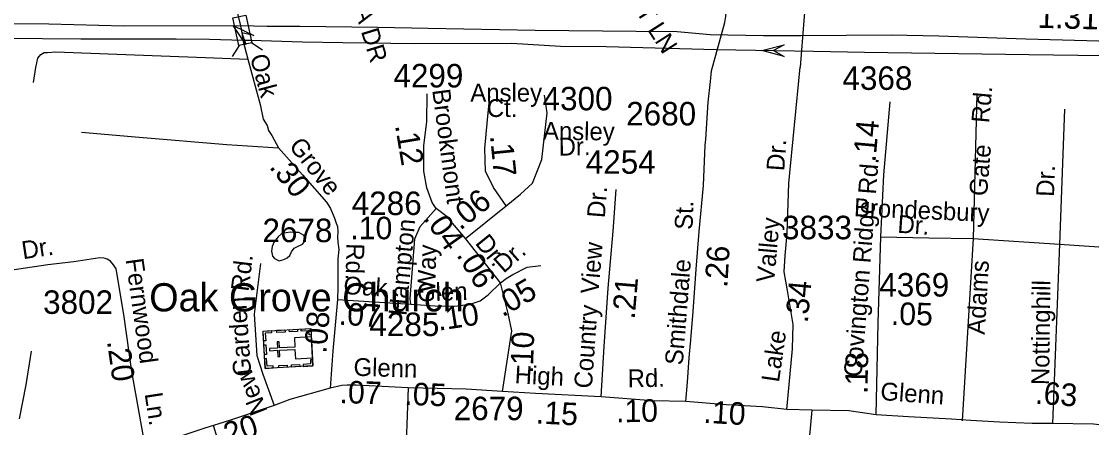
# Model space of a CAD drawing. Extents: x 1547597 to 1699558, y 810033 to 920809.
# Drawn here: x 1664043 to 1669733, y 846092 to 848253 of the extents above; entities that cross this region are included whole.
import ezdxf

# ---------------------------------------------------------------- set-up
doc = ezdxf.new("R2010")
doc.units = 0
for name, color, linetype in [('Exist Cultural Church with Cemetery CELL', 7, 'Continuous'), ('Exist Cultural Church with Cemetery Label', 7, 'Continuous'), ('Exist Hydrographic Misc Water Feature', 7, 'Continuous'), ('Exist Road Non-System Type 51', 7, 'Continuous'), ('Exist Road Non-System Type 51 Label', 7, 'Continuous'), ('Exist Road Primary Interstate Divided Center Attributed', 7, 'Continuous'), ('Exist Road Primary Interstate Mileage Hundredths English Label', 7, 'Continuous'), ('Exist Road Primary Interstate Structure Ovrhead Sign Attributed CELL', 7, 'Continuous'), ('Exist Road Secondary Mileage Hundredths English Label', 7, 'Continuous'), ('Exist Road Secondary Structure Standard Bridge Attributed CELL', 7, 'Continuous'), ('Exist Road Secondary Structure Standard Bridge CELL', 7, 'Continuous'), ('Exist Road Secondary Type 51 Attributed', 7, 'Continuous'), ('Exist Road Secondary Type 51 Label', 7, 'Continuous'), ('Exist Road Secondary Type 51 Number Label', 7, 'Continuous')]:
    doc.layers.add(name, color=color, linetype=linetype)

msp = doc.modelspace()

# ---------------------------------------------------------------- linework, layer by layer
at = {"layer": 'Exist Cultural Church with Cemetery CELL'}
for points in [[(1665338.8, 846407.3), (1665328.5, 846606.1), (1665582.8, 846619.4), (1665593.1, 846420.6)], [(1665371.8, 846608.5), (1665372.4, 846597.1), (1665340.2, 846595.4), (1665342.3, 846554.9), (1665331.2, 846554.4), (1665328.5, 846606.2)], [(1665445.3, 846600.9), (1665402.1, 846598.6), (1665401.5, 846610), (1665444.7, 846612.2)], [(1665511.2, 846604.3), (1665467.9, 846602), (1665467.3, 846613.4), (1665510.6, 846615.6)], [(1665584.5, 846586.3), (1665573, 846585.7), (1665571.9, 846607.7), (1665531.5, 846605.6), (1665530.9, 846616.7), (1665582.8, 846619.4)], [(1665590.8, 846463.6), (1665585, 846575.6), (1665494.6, 846570.9), (1665497.2, 846520.2), (1665415.8, 846516), (1665414.1, 846548.9), (1665403.1, 846548.3), (1665404.8, 846515.4), (1665362.6, 846513.2), (1665363.3, 846501.6), (1665405.4, 846503.8), (1665407.1, 846470.7), (1665418.1, 846471.3), (1665416.4, 846504.3), (1665497.8, 846508.6), (1665500.4, 846458.9)], [(1665335, 846481.3), (1665332.3, 846533), (1665343.7, 846533.6), (1665346.4, 846481.9)], [(1665382.1, 846409.6), (1665381.5, 846420.9), (1665349.3, 846419.2), (1665347.2, 846459.7), (1665336.1, 846459.1), (1665338.8, 846407.3)], [(1665523.3, 846416.9), (1665480, 846414.6), (1665479.4, 846426), (1665522.7, 846428.3)], [(1665591.3, 846453.6), (1665579.9, 846453), (1665581, 846431), (1665540.7, 846428.9), (1665541.2, 846417.8), (1665593.1, 846420.5)], [(1665456.1, 846413.4), (1665412.9, 846411.1), (1665412.3, 846422.5), (1665455.5, 846424.8)]]:
    msp.add_lwpolyline(points, close=True, dxfattribs=at)
at = {"layer": 'Exist Hydrographic Misc Water Feature'}
msp.add_lwpolyline([(1665474.3, 847131.9), (1665451.6, 847129.2), (1665428.5, 847125.5), (1665408.9, 847106.7), (1665386.9, 847081.3), (1665376.8, 847055.7), (1665372.3, 847031.9), (1665378.7, 847004.8), (1665389.4, 846992.3), (1665414.1, 846980.5), (1665439, 846986.5), (1665456, 846995.4), (1665470.1, 847008.8), (1665479.4, 847026.8), (1665493.8, 847047.5), (1665511.2, 847055.8), (1665538, 847068.7), (1665547.5, 847079.5), (1665552.3, 847098.8), (1665543.4, 847116.5), (1665517.6, 847129.8), (1665496.4, 847130.4), (1665474.3, 847131.9)], dxfattribs=at)
at = {"layer": 'Exist Road Non-System Type 51'}
for p, q in [((1669122.7, 847866.9), (1669104, 847098.3)), ((1669588.5, 847786.8), (1669563.1, 847068.7)), ((1668867.6, 847102.7), (1669104, 847098.3)), ((1669104, 847098.3), (1669044.9, 846129.3)), ((1669104, 847098.3), (1669563.1, 847068.7)), ((1669563.1, 847068.7), (1669525.7, 846114.7)), ((1669563.1, 847068.7), (1669825.1, 847051))]:
    msp.add_line(p, q, dxfattribs=at)
for points in [[(1668141.3, 848964.9), (1668182.6, 848730), (1668199.6, 848581.6), (1668210.4, 848421.3), (1668210.8, 848341.2), (1668203.1, 848257.3), (1668183, 848010)], [(1667712.1, 847991), (1667769.5, 848196.1), (1667782.6, 848247.8), (1667789.3, 848279.7), (1667789.7, 848299.7), (1667777.9, 848412)], [(1664107.7, 847928), (1664120.1, 848008), (1664130.5, 848057.8), (1664146.6, 848077.7), (1664164.6, 848087.7), (1664182.6, 848087.5), (1664226.7, 848091.3), (1664550.4, 848079.5), (1665021.9, 848060.7), (1665247.4, 848052.8)], [(1667681.3, 847626.7), (1667694, 847823.4), (1667706.2, 847933.2), (1667712.1, 847991)], [(1666620.7, 847271.5), (1666696.4, 847334.1), (1666760.1, 847393.7), (1666809.8, 847518.1), (1666839, 847766.9), (1666824.5, 847860.8)], [(1664362.1, 847664.7), (1664669.7, 847636.8), (1665135.1, 847598.3), (1665410.7, 847580.7)], [(1664488.9, 846991.8), (1664482.1, 846994.1), (1664460.2, 846996.3), (1664322.1, 846975.1), (1664184, 846957.9), (1664030.1, 846934.8), (1663906.1, 846917.5), (1663785.9, 846904.2), (1663616.1, 846889), (1663550, 846881.5), (1663524, 846873.7), (1663495.8, 846855.8), (1663475.8, 846835.8), (1663447.6, 846798.2)], [(1665313.8, 846966.1), (1665280.7, 846695.5), (1665295.6, 846476.4), (1665326.7, 846376.1), (1665386.4, 846209.8)], [(1664032.5, 846139.2), (1664069.4, 846320.3), (1664097.1, 846499.7)], [(1665063.1, 846104.6), (1665082.9, 846041.9)]]:
    msp.add_lwpolyline(points, dxfattribs=at)
at = {"layer": 'Exist Road Primary Interstate Divided Center Attributed'}
for points in [[(1665207.4, 848230.1), (1664587.6, 848228.6), (1664189.8, 848239.2), (1663422.7, 848245.3), (1663224.7, 848237.7), (1662828.5, 848201.1), (1662460.7, 848143.2), (1662103.9, 848062.4), (1661786.3, 847972.4), (1661403.9, 847827), (1661067.2, 847676.7), (1660584.4, 847440.6), (1659310.5, 846812), (1658881.3, 846590.9), (1658716.3, 846514.7), (1658521.4, 846407.9), (1658140.9, 846212.7), (1658027.8, 846160.9), (1657733.8, 846061.8)], [(1670744, 848127.9), (1670690.9, 848129.3), (1670466.4, 848137), (1670217.9, 848142.8), (1670019.1, 848142), (1669707.9, 848149.4), (1669382.9, 848158.9), (1668921.5, 848175.2), (1668668.4, 848179.8), (1668187, 848176.4), (1667989.1, 848176.4), (1667705.3, 848181.7), (1667530.3, 848198.1), (1667311.8, 848199.6), (1666775.7, 848205.7), (1666206.7, 848214.8), (1665937.9, 848220.9), (1665522.9, 848225.5), (1665350.3, 848226), (1665207.4, 848230.1)], [(1663950.9, 848164.5), (1664359.6, 848161.5), (1664865.8, 848161.5), (1665044.2, 848158.7), (1665220.5, 848154.1)], [(1665220.5, 848154.1), (1665263.9, 848153.4), (1665537.1, 848144.6), (1665751.5, 848140.9), (1666135.8, 848135.6), (1666648.4, 848137.1), (1666910.2, 848122.4), (1667151.6, 848119.2), (1667737.1, 848103.4), (1668051.5, 848098.1), (1668254.8, 848094.9), (1668526.4, 848090.1), (1669399.8, 848077.4), (1670182.2, 848065.8)]]:
    msp.add_lwpolyline(points, dxfattribs=at)
at = {"layer": 'Exist Road Primary Interstate Structure Ovrhead Sign Attributed CELL'}
msp.add_lwpolyline([(1668098.4, 848066.4), (1667980.7, 848098), (1668098.4, 848129.5), (1668041.6, 848098)], close=True, dxfattribs=at)
at = {"layer": 'Exist Road Secondary Structure Standard Bridge Attributed CELL'}
msp.add_lwpolyline([(1665237, 848130.8), (1665169.1, 848232.1), (1665278.5, 848178.4), (1665215, 848192)], close=True, dxfattribs=at)
at = {"layer": 'Exist Road Secondary Structure Standard Bridge CELL'}
for p, q in [((1665268, 848139.5), (1665325.9, 848102.1)), ((1665200.5, 848125), (1665163.1, 848067))]:
    msp.add_line(p, q, dxfattribs=at)
msp.add_lwpolyline([(1665236.5, 848287.3), (1665268.3, 848139.6), (1665199.3, 848124.7), (1665167.5, 848272.4)], close=True, dxfattribs=at)
at = {"layer": 'Exist Road Secondary Type 51 Attributed'}
for p, q in [((1668612.8, 847107.5), (1668867.6, 847102.7)), ((1665723.8, 846773.5), (1666113.7, 846748.7)), ((1668245.1, 846185), (1668112.7, 846188.5))]:
    msp.add_line(p, q, dxfattribs=at)
for points in [[(1664738.5, 850222.7), (1664743.8, 850200.1), (1664777.2, 850049.9), (1664804.1, 849939.9), (1664883.9, 849593.5), (1664975, 849223.6), (1665066.4, 848818), (1665140.7, 848514.1), (1665150.2, 848472.2), (1665207.4, 848230.1)], [(1665207.4, 848230.1), (1665215, 848192), (1665220.5, 848154.1)], [(1665220.5, 848154.1), (1665247.4, 848052.8), (1665312, 847811.8), (1665329.2, 847733.7), (1665350.1, 847699.4), (1665357, 847672.5), (1665374.9, 847646.3), (1665410.7, 847580.7), (1665538.7, 847436.9), (1665665.5, 847292), (1665687.2, 847257.8), (1665708.2, 847206.3), (1665716.3, 847180.3), (1665723.6, 847161.7), (1665725.3, 847133.8), (1665724.8, 847104.8), (1665725.3, 847078.5), (1665731, 847040.4), (1665725.3, 846990.8), (1665726.2, 846837.1), (1665723.8, 846773.5)], [(1668112.7, 846188.5), (1668142.9, 846512.2), (1668146.3, 846641.6), (1668116, 846822.4), (1668097.9, 846920.8), (1668103.7, 847008.7), (1668114.1, 847124.5), (1668123.8, 847392.4), (1668183, 848010)], [(1666248.2, 847257.7), (1666227, 847290.3), (1666199.3, 847368.5), (1666182.1, 847456), (1666183.7, 847593.7), (1666198.3, 847718.9), (1666199.9, 847867.3)], [(1666620.7, 847271.5), (1666553.5, 847369.6), (1666510.4, 847455.9), (1666506.5, 847577.4), (1666522.1, 847730.2), (1666533.9, 847855.7)], [(1668612.8, 847107.5), (1668627.6, 847437.5), (1668662.1, 847825)], [(1667576.5, 846231), (1667585.1, 846334.1), (1667593.7, 846462.9), (1667601.7, 846559.5), (1667614.8, 846710.2), (1667630.1, 846935.1), (1667647.5, 847136), (1667669, 847379.7), (1667679.3, 847595.6), (1667681.3, 847626.7)], [(1667125.9, 846255.4), (1667141.4, 846523.2), (1667163.1, 846835), (1667188.9, 847136.8), (1667206.2, 847358.6)], [(1666113.7, 846748.7), (1666111, 846776.9), (1666134.8, 847096.2), (1666164.2, 847162.3), (1666248.2, 847257.7)], [(1666404.6, 847097.9), (1666306.8, 847213.5), (1666248.2, 847257.7)], [(1666404.6, 847097.9), (1666620.7, 847271.5)], [(1666591.1, 846863.2), (1666404.6, 847097.9)], [(1668588.4, 846160.7), (1668598, 846648.3), (1668612.8, 847107.5)], [(1664703.1, 845985.7), (1664630.4, 846391.5), (1664588.3, 846693.6), (1664547.6, 846937.7), (1664533.8, 846957.8), (1664518, 846977.9), (1664500, 846988.1), (1664488.9, 846991.8)], [(1666591.1, 846863.2), (1666621, 846886.4), (1666655.4, 846907.4), (1666732.3, 846946.8), (1666805.6, 846955.7)], [(1666113.7, 846748.7), (1666242.8, 846739.7), (1666348.3, 846738.3), (1666414.8, 846747.5), (1666445.9, 846753.9), (1666481.7, 846767.6), (1666525.5, 846799.3), (1666591.1, 846863.2)], [(1666601.1, 846284.8), (1666650.3, 846607.7), (1666631.2, 846700.1), (1666591.1, 846863.2)], [(1665723.8, 846773.5), (1665698.4, 846501.3), (1665685.1, 846301.5)], [(1666099.6, 846304.3), (1665823.1, 846318.7), (1665775.1, 846319.1), (1665747.3, 846317.2), (1665685.1, 846301.5)], [(1665685.1, 846301.5), (1665470.8, 846241.7), (1665386.4, 846209.8), (1665149.1, 846130.1), (1665013.7, 846087.1), (1664703.1, 845985.7)], [(1666099.6, 846304.3), (1666088.3, 846012.9), (1666075.3, 845737.1)], [(1666601.1, 846284.8), (1666408.6, 846297.4), (1666099.6, 846304.3)], [(1667125.9, 846255.4), (1666776.3, 846273.3), (1666601.1, 846284.8)], [(1667576.5, 846231), (1667401.1, 846234.7), (1667125.9, 846255.4)], [(1668112.7, 846188.5), (1667983.8, 846202.4), (1667792.1, 846212.9), (1667576.5, 846231)], [(1668245.1, 846185), (1668224.4, 845953.7), (1668221.9, 845729.7), (1668220.8, 845575.6), (1668220.3, 845451.5), (1668221.9, 845335.4), (1668217.7, 845225.5), (1668213, 845193.8)], [(1668588.4, 846160.7), (1668442, 846181.6), (1668245.1, 846185)], [(1671478.7, 845989.6), (1671397.2, 845995.5), (1671096.9, 846017.6), (1670863.2, 846036.3), (1670631.8, 846045), (1670412.5, 846055.3), (1669972.9, 846084.2), (1669742.6, 846111.1), (1669525.7, 846114.7), (1669417.7, 846114.7), (1669243.4, 846121.7), (1669090.9, 846129.4), (1668988.5, 846137.6), (1668759.1, 846150.2), (1668588.4, 846160.7)]]:
    msp.add_lwpolyline(points, dxfattribs=at)

# ---------------------------------------------------------------- texts
at = {"layer": 'Exist Cultural Church with Cemetery Label'}
msp.add_text('Oak Grove Church', height=150, dxfattribs=at).set_placement((1664723.1, 846710.7))
at = {"layer": 'Exist Road Non-System Type 51 Label'}
for s, rotation, p in [('FOSTERDALE WEST LN', 302.5944, (1666677.2, 849291.8)), ('MIKALA DR', 286.9899, (1665701.4, 848680.5)), ('Rd.', 84.9095, (1669188.1, 847710.1)), ('Gate', 85.387, (1669176.8, 847321.3)), ('Dr.', 87.9745, (1669532.9, 847319.4)), ('Dr.', 8.5289, (1664052.2, 846987.9)), ('Rd.', 83.0372, (1665250.9, 846813.5)), ('Adams', 86.6384, (1669164.6, 846585.3)), ('Nottinghill', 89.2151, (1669506.8, 846318.2)), ('Garden', 93.8948, (1665265.8, 846367.8)), ('New', 111.4402, (1665353.9, 846180.6))]:
    msp.add_text(s, height=95, rotation=rotation, dxfattribs=at).set_placement(p)
at = {"layer": 'Exist Road Primary Interstate Mileage Hundredths English Label'}
msp.add_text('1.31', height=125, rotation=358.3208, dxfattribs=at).set_placement((1669444, 848219.7))
at = {"layer": 'Exist Road Secondary Mileage Hundredths English Label'}
for s, rotation, p in [('.12', 279.5205, (1666029.3, 847699.7)), ('.14', 84.9095, (1668583.8, 847501.2)), ('.17', 275.7322, (1666534.5, 847644.9)), ('.30', 309.0143, (1665357.3, 847477.9)), ('.06', 38.7725, (1666376.6, 847138.6)), ('.10', 359.7986, (1665792.2, 847094.9)), ('.04', 305.0181, (1666177.4, 847206.3)), ('.26', 86.6023, (1667796, 846834.8)), ('.06', 301.1985, (1666353.8, 847011.6)), ('.05', 30.3758, (1666601.5, 846677.8)), ('.21', 85.1255, (1667303.4, 846666.4)), ('.34', 84.8679, (1668224, 846646.6)), ('.07', 356.3713, (1665728.1, 846640.5)), ('.10', 8.8015, (1666262.2, 846607.5)), ('.05', 358.9272, (1668665.1, 846639.5)), ('.08', 85.2623, (1665664.8, 846484.5)), ('.10', 87.9872, (1666762.3, 846378.1)), ('.20', 277.9338, (1664498.2, 846551.7)), ('.18', 88.868, (1668541.3, 846270.6)), ('.07', 358.2675, (1665733.6, 846223.1)), ('.05', 357.6697, (1666077.7, 846214.2)), ('.63', 355.8906, (1669430.2, 846220.2)), ('.15', 357.068, (1666776.7, 846114.9)), ('.10', 0.8893, (1667205.5, 846120.3)), ('.10', 356.5362, (1667667.3, 846118.7)), ('.20', 18.4897, (1665100.6, 845982.5))]:
    msp.add_text(s, height=120, rotation=rotation, dxfattribs=at).set_placement(p)
at = {"layer": 'Exist Road Secondary Type 51 Label'}
for s, rotation, p in [('Oak', 284.8103, (1665257.9, 848066.6)), ('Brookmont', 277.4703, (1666227.3, 847888.2)), ('Ansley', 359.3171, (1666815.9, 847624.3)), ('Grove', 308.2794, (1665461.9, 847589)), ('Dr.', 1.0587, (1666900.6, 847539)), ('Dr.', 86.115, (1668098.9, 847455.5)), ('Covington Ridge Rd.', 85.4998, (1668509.8, 846359.1)), ('Dr.', 85.5369, (1667144.9, 847205.4)), ('St.', 87.9353, (1667611.2, 847143.5)), ('Brondesbury', 357.5288, (1668468.3, 847217.6)), ('Hampton', 84.6482, (1666089.6, 846685)), ('Valley', 84.8679, (1668045, 846861)), ('Dr.', 356.1432, (1668698.9, 847129.5)), ('Dr.', 308.9695, (1666451.9, 847072.5)), ('Rd.', 268.5107, (1665772.1, 847073.8)), ('Way', 88.453, (1666243.1, 846810.7)), ('View', 85.1255, (1667110.8, 846800.3)), ('Dr.', 41.3306, (1666606.8, 846910.1)), ('Fernwood', 277.9338, (1664597.1, 846987.1)), ('Smithdale', 85.4998, (1667559.2, 846422.4)), ('Oak', 356.3713, (1665753.6, 846803.3)), ('Glen', 1.7726, (1666148.4, 846763.3)), ('Country', 86.0102, (1667076.4, 846298.5)), ('Lake', 81.8228, (1668070.8, 846330.4)), ('Glenn', 358.2675, (1665808.1, 846368.4)), ('High', 357.068, (1666664.4, 846328.3)), ('Rd.', 0.8893, (1667267.3, 846306.8)), ('Glenn', 355.7525, (1668607.6, 846239.8)), ('Ln.', 278.6831, (1664698.3, 846272.6))]:
    msp.add_text(s, height=95, rotation=rotation, dxfattribs=at).set_placement(p)
for s, p in [('Ansley', (1666430.2, 847827.1)), ('Ct.', (1666518, 847745))]:
    msp.add_text(s, height=95, dxfattribs=at).set_placement(p)
at = {"layer": 'Exist Road Secondary Type 51 Number Label'}
for s, p in [('4299', (1666021.4, 847902.1)), ('4368', (1668408.5, 847889.1)), ('4300', (1666814.3, 847780.2)), ('2680', (1667258.8, 847700)), ('4254', (1667043.8, 847443)), ('4286', (1665799.6, 847223.3)), ('2678', (1665325.1, 847079)), ('3833', (1668087.3, 847094.4)), ('4369', (1668604.3, 846789.6)), ('3802', (1664158.9, 846697.5)), ('4285', (1665893.6, 846579.5)), ('2679', (1666341.6, 846132))]:
    msp.add_text(s, height=125, dxfattribs=at).set_placement(p)

doc.saveas('drawing.dxf')
